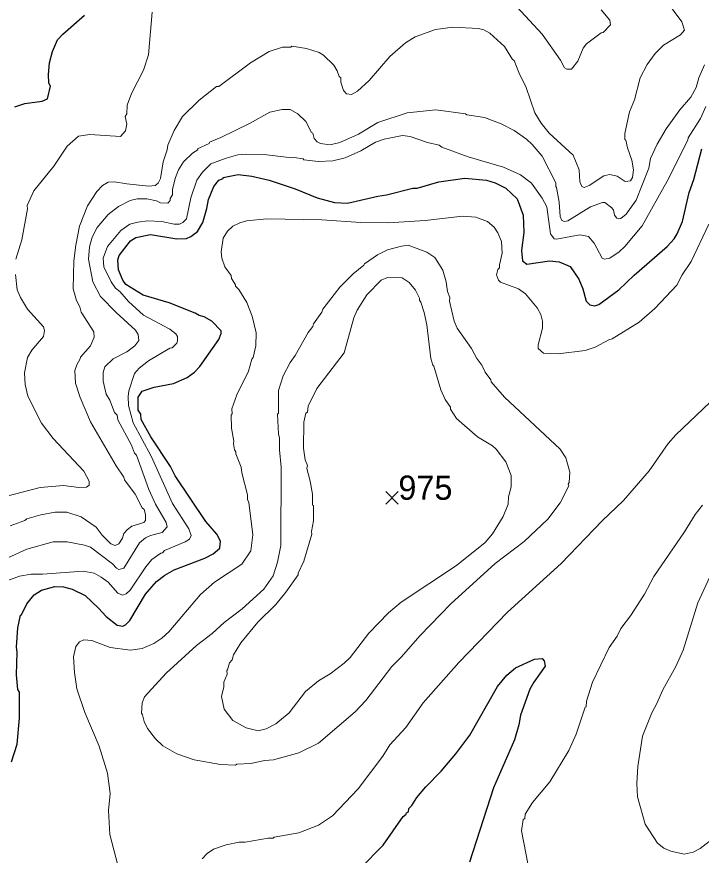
# Model space of a CAD drawing. Extents: x 265.7 to 292.1, y 7676.2 to 7704.2.
# Drawn here: x 279.102 to 281.363, y 7694.069 to 7696.84 of the extents above; entities that cross this region are included whole.
import ezdxf
from ezdxf.enums import TextEntityAlignment as Align

# ---------------------------------------------------------------- set-up
doc = ezdxf.new("R2010")
doc.units = 0
doc.header["$LTSCALE"] = 0.032
for name, color, linetype, lineweight in [('1', 7, 'Continuous', 25), ('2', 7, 'Continuous', 13), ('21', 7, 'Continuous', 25)]:
    doc.layers.add(name, color=color, linetype=linetype, lineweight=lineweight)
doc.layers.add('61', color=7, linetype='Continuous')

msp = doc.modelspace()

# ---------------------------------------------------------------- linework, layer by layer
at = {"layer": '1'}
for points in [[(279.0959, 7696.5418), (279.1286, 7696.553), (279.1861, 7696.561), (279.2036, 7696.569), (279.2132, 7696.6105), (279.2084, 7696.6209), (279.2068, 7696.6488), (279.21, 7696.6871), (279.2204, 7696.7254), (279.2371, 7696.7637), (279.2539, 7696.7828), (279.3265, 7696.8451)], [(279.5164, 7695.6019), (279.5563, 7695.6154), (279.6202, 7695.6274), (279.6648, 7695.6473), (279.6896, 7695.6657), (279.7071, 7695.684), (279.7702, 7695.7734), (279.7773, 7695.7934), (279.7773, 7695.8022), (279.7462, 7695.8341), (279.7215, 7695.8484), (279.7047, 7695.8524), (279.692, 7695.8604), (279.6058, 7695.8939), (279.5196, 7695.9202), (279.4622, 7695.9546), (279.4526, 7695.9689), (279.4382, 7696.004), (279.4366, 7696.036), (279.4406, 7696.0511), (279.4781, 7696.0998), (279.4957, 7696.1102), (279.5436, 7696.1205), (279.6313, 7696.1054), (279.6633, 7696.107), (279.6776, 7696.1133), (279.6992, 7696.1301), (279.7167, 7696.1604), (279.7303, 7696.2067), (279.7351, 7696.2354), (279.7534, 7696.2785), (279.7702, 7696.3001), (279.7845, 7696.3057), (279.7845, 7696.3081), (279.834, 7696.3184), (279.8787, 7696.3128), (279.9362, 7696.3001), (280.0223, 7696.2713), (280.0942, 7696.241), (280.1516, 7696.2259), (280.1947, 7696.2235), (280.2952, 7696.2474), (280.324, 7696.2514), (280.4101, 7696.2729), (280.4245, 7696.2737), (280.4963, 7696.2945), (280.5825, 7696.3065), (280.6543, 7696.3001), (280.683, 7696.2905), (280.7174, 7696.2729), (280.7549, 7696.2378), (280.7756, 7696.1844), (280.7772, 7696.1269), (280.7692, 7696.0679), (280.7724, 7696.0336), (280.7868, 7696.0224), (280.8618, 7696.0335), (280.8937, 7696.0304), (280.9304, 7696.0144), (280.9591, 7695.9721), (280.9719, 7695.9402), (280.9831, 7695.9003), (280.995, 7695.8875), (281.0118, 7695.8843), (281.0254, 7695.8891), (281.0916, 7695.937), (281.1419, 7695.9857), (281.2512, 7696.0806), (281.2735, 7696.1054), (281.2839, 7696.1221), (281.3015, 7696.1636), (281.323, 7696.2594), (281.339, 7696.3025), (281.3653, 7696.403)], [(279.6106, 7695.3529), (279.5451, 7695.451), (279.5132, 7695.5093), (279.5116, 7695.526), (279.5036, 7695.5396), (279.5036, 7695.5827), (279.5164, 7695.6019)], [(279.0847, 7694.3778), (279.1031, 7694.4352), (279.1118, 7694.5214), (279.1111, 7694.6076), (279.1063, 7694.6164), (279.1015, 7694.6651), (279.1039, 7694.7401), (279.1015, 7694.756), (279.1063, 7694.8199), (279.1142, 7694.8621), (279.1174, 7694.8629), (279.135, 7694.8997), (279.1597, 7694.9292), (279.1845, 7694.9451), (279.2276, 7694.9571), (279.2563, 7694.9555), (279.285, 7694.9483), (279.3281, 7694.9276), (279.3728, 7694.8853), (279.3975, 7694.8574), (279.4342, 7694.8286), (279.4526, 7694.8262), (279.4614, 7694.8302), (279.4757, 7694.8446), (279.5276, 7694.9316), (279.5635, 7694.9731), (279.5914, 7694.9946), (279.6218, 7695.0122), (279.7239, 7695.0505), (279.751, 7695.0648), (279.7726, 7695.084), (279.7758, 7695.1063), (279.763, 7695.1295), (279.7271, 7695.1718), (279.6257, 7695.3226), (279.6106, 7695.3529)], [(280.237, 7694.0251), (280.3128, 7694.1017), (280.3782, 7694.1967), (280.3886, 7694.2046), (280.3894, 7694.2086), (280.3966, 7694.2118), (280.3974, 7694.223), (280.4077, 7694.2333), (280.4237, 7694.2597), (280.4532, 7694.2948), (280.5043, 7694.3467), (280.553, 7694.4041), (280.5985, 7694.4656), (280.6902, 7694.6268), (280.7213, 7694.6643), (280.7493, 7694.6882), (280.8123, 7694.7169), (280.8378, 7694.7193), (280.8442, 7694.7113), (280.8474, 7694.693), (280.8099, 7694.6403), (280.7971, 7694.6172), (280.7668, 7694.531), (280.7612, 7694.4991), (280.7469, 7694.4496), (280.6767, 7694.2916), (280.5977, 7694.0458)]]:
    msp.add_lwpolyline(points, dxfattribs=at)
at = {"layer": '2'}
for points in [[(281.0325, 7696.8626), (281.0613, 7696.8291), (281.0637, 7696.8132), (281.0389, 7696.7876), (281.0326, 7696.7868), (280.9839, 7696.7509), (280.9735, 7696.7366), (280.9559, 7696.6935), (280.9352, 7696.6671), (280.9192, 7696.6663), (280.9121, 7696.6711), (280.8985, 7696.6967), (280.8378, 7696.7828), (280.7541, 7696.8722)], [(281.2488, 7696.8914), (281.2991, 7696.8227), (281.3078, 7696.7956), (281.2943, 7696.7797), (281.2384, 7696.7461), (281.2113, 7696.719), (281.1842, 7696.6823), (281.1618, 7696.6376), (281.1427, 7696.5658), (281.1267, 7696.5259), (281.1115, 7696.4541), (281.1115, 7696.4341), (281.1147, 7696.4325)], [(279.5491, 7696.8547), (279.5372, 7696.7142), (279.5204, 7696.6632), (279.4813, 7696.5865), (279.4669, 7696.5482), (279.4654, 7696.5187), (279.4606, 7696.5099), (279.4654, 7696.4844), (279.4614, 7696.4629), (279.4446, 7696.4437)], [(281.1124, 7696.2953), (281.0852, 7696.3128), (281.0613, 7696.3184), (281.0413, 7696.3144), (280.9927, 7696.2817), (280.9767, 7696.2753), (280.9687, 7696.2793), (280.9623, 7696.2945), (280.9599, 7696.3344), (280.94, 7696.3823), (280.861, 7696.4557), (280.8347, 7696.4884), (280.8139, 7696.5227), (280.7852, 7696.6057), (280.7604, 7696.6552), (280.7453, 7696.6959), (280.7397, 7696.6991), (280.7134, 7696.7414), (280.6647, 7696.7852), (280.6455, 7696.7964), (280.6272, 7696.8012), (280.5426, 7696.8052), (280.4852, 7696.798), (280.4181, 7696.7741), (280.3862, 7696.7541), (280.3351, 7696.7086), (280.2665, 7696.6296), (280.2274, 7696.5937), (280.2075, 7696.5833), (280.1915, 7696.5857), (280.1811, 7696.5961), (280.1731, 7696.6233), (280.1723, 7696.6376), (280.1676, 7696.6424), (280.1612, 7696.6616), (280.1492, 7696.6799), (280.1157, 7696.7134), (280.1013, 7696.7222), (280.059, 7696.735), (280.0112, 7696.7429), (280.008, 7696.7397), (279.98, 7696.739), (279.9362, 7696.7246), (279.8739, 7696.6879), (279.7694, 7696.6097), (279.7622, 7696.6089), (279.7047, 7696.5642), (279.6497, 7696.5107), (279.6218, 7696.4637), (279.6018, 7696.4158), (279.5994, 7696.3998), (279.5858, 7696.3599), (279.5771, 7696.3057), (279.5691, 7696.2897), (279.5595, 7696.2817), (279.5372, 7696.2801), (279.4654, 7696.2873), (279.4255, 7696.2945), (279.4047, 7696.2929), (279.3856, 7696.2817), (279.3664, 7696.2626), (279.3361, 7696.2147), (279.3098, 7696.1477), (279.297, 7696.0854), (279.2906, 7696.0328), (279.289, 7695.9402), (279.2994, 7695.9019), (279.3105, 7695.8812), (279.3153, 7695.8636), (279.3568, 7695.799), (279.3576, 7695.7814), (279.3457, 7695.7519), (279.3129, 7695.7152), (279.3121, 7695.7088), (279.3002, 7695.6896), (279.2946, 7695.6705), (279.2962, 7695.629), (279.3121, 7695.5811), (279.3457, 7695.5013), (279.4302, 7695.3561), (279.4558, 7695.3186), (279.4582, 7695.3098), (279.4933, 7695.2619), (279.5164, 7695.2172), (279.5228, 7695.2109), (279.5276, 7695.1949), (279.5276, 7695.175), (279.522, 7695.1686), (279.4829, 7695.1558), (279.4678, 7695.1454), (279.4558, 7695.1319), (279.451, 7695.1167), (279.439, 7695.0983), (279.4271, 7695.0928), (279.4127, 7695.0975)], [(281.3741, 7696.6807), (281.3557, 7696.6376), (281.3469, 7696.6057), (281.3286, 7696.5738), (281.2927, 7696.5323), (281.248, 7696.4692)], [(281.3789, 7696.5435), (281.3605, 7696.5036), (281.3206, 7696.4397), (281.319, 7696.4317), (281.2512, 7696.2961), (281.1682, 7696.1493), (281.1108, 7696.0806), (281.0924, 7696.0631), (281.0613, 7696.0415), (281.0437, 7696.0391), (281.0365, 7696.0423), (281.0102, 7696.0918), (280.9911, 7696.1141), (280.9623, 7696.1189), (280.8857, 7696.1046), (280.8777, 7696.1062), (280.865, 7696.1229), (280.853, 7696.2115), (280.8378, 7696.2402), (280.8027, 7696.2897), (280.766, 7696.3176), (280.7102, 7696.3424), (280.5937, 7696.3775), (280.5059, 7696.4094), (280.4979, 7696.415), (280.4596, 7696.4238), (280.4022, 7696.4437), (280.3766, 7696.4477), (280.316, 7696.4357), (280.2873, 7696.4254), (280.2394, 7696.3966), (280.1867, 7696.3735), (280.1468, 7696.3639), (280.0989, 7696.3615), (280.0511, 7696.3671), (280.0479, 7696.3703), (280.0191, 7696.3751), (280.0112, 7696.3735), (279.9282, 7696.3831), (279.8611, 7696.3855), (279.8324, 7696.3831), (279.7941, 7696.3727), (279.7438, 7696.3535), (279.7159, 7696.3264), (279.6976, 7696.2993), (279.6768, 7696.2418), (279.6632, 7696.1724), (279.6513, 7696.1604), (279.6393, 7696.1548), (279.6218, 7696.154), (279.5819, 7696.1628), (279.534, 7696.1652), (279.5021, 7696.1612), (279.4757, 7696.1541), (279.4462, 7696.1333), (279.4023, 7696.0806)], [(281.098, 7696.1732), (281.09, 7696.1716), (281.0844, 7696.174), (281.0772, 7696.1844), (281.074, 7696.2003), (281.0685, 7696.2083), (281.0453, 7696.2259), (281.0373, 7696.2259), (280.9974, 7696.2115), (280.9224, 7696.1652), (280.9113, 7696.1628), (280.9033, 7696.1668), (280.8969, 7696.1796), (280.8937, 7696.2275), (280.8857, 7696.2753), (280.8825, 7696.2793), (280.8825, 7696.2913), (280.8378, 7696.3791), (280.8051, 7696.4182), (280.786, 7696.4357), (280.7453, 7696.4645), (280.7022, 7696.486), (280.6479, 7696.5075), (280.5889, 7696.5155), (280.5841, 7696.5195), (280.4868, 7696.5323), (280.3918, 7696.5219), (280.2952, 7696.49), (280.2314, 7696.4517), (280.1692, 7696.4246), (280.1372, 7696.4166), (280.1053, 7696.4214), (280.0941, 7696.4262), (280.0846, 7696.4373), (280.0798, 7696.4557), (280.0758, 7696.4573), (280.0574, 7696.4932), (280.0311, 7696.5195), (280.0056, 7696.5331), (279.9792, 7696.5331), (279.9378, 7696.5251), (279.8715, 7696.4868), (279.7766, 7696.4405), (279.7391, 7696.4254), (279.7375, 7696.4214), (279.6992, 7696.403), (279.7, 7696.3998), (279.6824, 7696.3886), (279.6529, 7696.3599), (279.6369, 7696.3344), (279.6265, 7696.3089), (279.6162, 7696.2706), (279.6162, 7696.2514), (279.609, 7696.2394), (279.609, 7696.2323), (279.6018, 7696.2243), (279.5771, 7696.2251), (279.5643, 7696.2315), (279.5324, 7696.2378), (279.5005, 7696.2378), (279.4765, 7696.2322), (279.4382, 7696.2131), (279.4039, 7696.186), (279.368, 7696.1437), (279.3512, 7696.111), (279.3425, 7696.079), (279.3393, 7696.0391), (279.3536, 7695.9641), (279.3792, 7695.9155), (279.4302, 7695.862), (279.4949, 7695.8037), (279.5029, 7695.7894), (279.5052, 7695.7694), (279.4925, 7695.7519), (279.4654, 7695.7327), (279.4207, 7695.7096), (279.3935, 7695.6825), (279.388, 7695.6641), (279.3872, 7695.6354), (279.3975, 7695.5923), (279.4095, 7695.5731), (279.4255, 7695.5324), (279.4334, 7695.5229), (279.4358, 7695.5077), (279.4813, 7695.4239), (279.4909, 7695.3976), (279.4973, 7695.3912), (279.538, 7695.2779), (279.5611, 7695.2284), (279.5962, 7695.1678), (279.5986, 7695.1542), (279.5827, 7695.135), (279.5436, 7695.1255), (279.5276, 7695.1175), (279.5076, 7695.1015)], [(281.248, 7696.4692), (281.2177, 7696.419), (281.1961, 7696.3711), (281.1905, 7696.3392), (281.1483, 7696.2339), (281.1155, 7696.1876), (281.098, 7696.1732)], [(279.4446, 7696.4437), (279.3441, 7696.4509), (279.3058, 7696.4453), (279.2691, 7696.4126), (279.2244, 7696.3456), (279.1589, 7696.265), (279.1366, 7696.2163)], [(281.1147, 7696.4325), (281.1195, 7696.4062), (281.1339, 7696.3663), (281.1395, 7696.3344), (281.1363, 7696.3089), (281.1299, 7696.2977), (281.1124, 7696.2953)], [(279.1366, 7696.2163), (279.1374, 7696.2051), (279.119, 7696.103), (279.0991, 7696.0391)], [(281.3884, 7696.1541), (281.3302, 7696.0312), (281.3007, 7695.9865), (281.2831, 7695.953), (281.2105, 7695.8756), (281.1586, 7695.8309), (281.0693, 7695.775), (281.0581, 7695.7718), (281.0134, 7695.7479), (280.9799, 7695.7367), (280.8905, 7695.7263), (280.8426, 7695.7279), (280.8251, 7695.7431), (280.8251, 7695.7551), (280.8394, 7695.8109), (280.8386, 7695.8333), (280.8331, 7695.8556), (280.8211, 7695.878), (280.7828, 7695.9242), (280.7597, 7695.941), (280.7006, 7695.9625), (280.6934, 7695.9689), (280.687, 7695.9873), (280.6918, 7696.0048), (280.6974, 7696.0104), (280.6974, 7696.02), (280.7062, 7696.0583), (280.703, 7696.0966), (280.6918, 7696.1253), (280.6798, 7696.1445), (280.6575, 7696.1628), (280.6192, 7696.1772), (280.5745, 7696.1812), (280.4516, 7696.166), (280.3288, 7696.1588), (280.2394, 7696.1596), (280.1101, 7696.1684), (279.9282, 7696.1716), (279.8611, 7696.1652), (279.8388, 7696.1588), (279.8165, 7696.1477), (279.7981, 7696.1309), (279.7845, 7696.1078), (279.7774, 7696.0631), (279.7798, 7696.0423), (279.7893, 7696.0136), (279.8101, 7695.9849)], [(279.4023, 7696.0806), (279.388, 7696.0423), (279.3895, 7696.0136), (279.4143, 7695.9641), (279.4286, 7695.9434), (279.443, 7695.9314), (279.4717, 7695.8987)], [(279.0983, 7695.9881), (279.1031, 7695.937), (279.1142, 7695.9115), (279.1382, 7695.8732), (279.1909, 7695.8149), (279.194, 7695.803), (279.1909, 7695.783), (279.1518, 7695.7375), (279.1374, 7695.7136), (279.1278, 7695.6633), (279.1302, 7695.6242), (279.139, 7695.5859), (279.1837, 7695.4965), (279.2228, 7695.4455), (279.3241, 7695.3377), (279.3417, 7695.305), (279.3409, 7695.2915), (279.3329, 7695.2851), (279.3074, 7695.2835), (279.2563, 7695.2907), (279.1797, 7695.2835), (279.0648, 7695.2547)], [(279.8101, 7695.9849), (279.8117, 7695.9753), (279.8244, 7695.9538), (279.8244, 7695.949), (279.8356, 7695.9386), (279.8627, 7695.8955), (279.8795, 7695.8508)], [(279.4717, 7695.8987), (279.5212, 7695.854), (279.6074, 7695.8069), (279.6273, 7695.7918), (279.6329, 7695.783), (279.6337, 7695.7686), (279.6305, 7695.7607), (279.6154, 7695.7455), (279.6082, 7695.7447), (279.5372, 7695.7024), (279.5061, 7695.6785), (279.4909, 7695.6609), (279.4725, 7695.6035), (279.4701, 7695.5843), (279.4717, 7695.5556), (279.4869, 7695.4981), (279.5467, 7695.388), (279.6162, 7695.2316), (279.6712, 7695.147), (279.6784, 7695.1255), (279.6728, 7695.1135), (279.6585, 7695.1039), (279.5898, 7695.076), (279.5835, 7695.068), (279.5779, 7695.0672), (279.5483, 7695.0465), (279.5284, 7695.0217), (279.4765, 7694.9443), (279.4638, 7694.9324), (279.451, 7694.9284), (279.4358, 7694.9348), (279.4039, 7694.9707), (279.3816, 7694.9882), (279.3584, 7695.001), (279.3217, 7695.0074), (279.1877, 7694.9978), (279.1494, 7694.9978), (279.1111, 7694.9914), (279.0728, 7694.9763)], [(279.8795, 7695.8508), (279.8931, 7695.795), (279.8915, 7695.7519), (279.8835, 7695.7136), (279.8787, 7695.708), (279.8675, 7695.6689), (279.8292, 7695.5907), (279.8125, 7695.5436), (279.8141, 7695.5276), (279.8101, 7695.5229), (279.8117, 7695.4806), (279.8196, 7695.4375), (279.8181, 7695.4279), (279.8212, 7695.4088), (279.826, 7695.4024), (279.826, 7695.3952), (279.8436, 7695.3513), (279.8452, 7695.3322), (279.8643, 7695.2603), (279.8643, 7695.2444), (279.8691, 7695.234), (279.8819, 7695.1279), (279.8755, 7695.0752), (279.8452, 7695.0305), (279.7558, 7694.9707), (279.7095, 7694.9308), (279.6042, 7694.8071), (279.5819, 7694.7863), (279.5547, 7694.7688), (279.5164, 7694.752), (279.4781, 7694.7464), (279.4111, 7694.7552), (279.3505, 7694.7784), (279.3233, 7694.78), (279.3098, 7694.7736), (279.297, 7694.7584), (279.2898, 7694.7241), (279.293, 7694.673), (279.301, 7694.6188), (279.3273, 7694.5406), (279.3744, 7694.4289), (279.4023, 7694.3395), (279.4111, 7694.2725), (279.4055, 7694.2166), (279.4095, 7694.1368), (279.4358, 7694.0363)], [(279.7151, 7694.0562), (279.7311, 7694.0746), (279.7518, 7694.0881), (279.7941, 7694.1025), (279.8372, 7694.1121), (279.8564, 7694.1121), (279.933, 7694.1248), (279.9497, 7694.1248), (279.9521, 7694.128), (280.0335, 7694.1424), (280.0989, 7694.1679), (280.1452, 7694.199), (280.2298, 7694.2876), (280.3112, 7694.3961), (280.3343, 7694.4336), (280.387, 7694.4903), (280.4444, 7694.5725), (280.5626, 7694.7057), (280.7229, 7694.8717), (280.9001, 7695.0329), (281.0357, 7695.1734), (281.1068, 7695.2412), (281.1913, 7695.3393), (281.2544, 7695.4295), (281.2791, 7695.4582), (281.4379, 7695.609)], [(281.3677, 7695.2252), (281.3438, 7695.1949), (281.3086, 7695.1375), (281.2065, 7694.9898), (281.1754, 7694.9316), (281.1299, 7694.8598), (281.098, 7694.8175), (281.0852, 7694.7927), (281.0597, 7694.7552), (281.0038, 7694.6411), (280.9839, 7694.5773), (280.9831, 7694.5589), (280.9799, 7694.5581), (280.9504, 7694.4688), (280.9264, 7694.4145), (280.8634, 7694.3116), (280.8059, 7694.2429), (280.782, 7694.2038), (280.7804, 7694.1903), (280.7756, 7694.1871), (280.7692, 7694.1496), (280.8043, 7693.9676)], [(279.1813, 7695.1941), (279.1358, 7695.1805), (279.1286, 7695.1749), (279.0807, 7695.1574)], [(279.4127, 7695.0975), (279.3848, 7695.1263), (279.3648, 7695.1534), (279.3153, 7695.1869), (279.2675, 7695.2021), (279.2292, 7695.2029), (279.1813, 7695.1941)], [(279.3265, 7695.0936), (279.2691, 7695.1047), (279.2228, 7695.1047), (279.135, 7695.08), (279.0728, 7695.0521)], [(279.5076, 7695.1015), (279.4558, 7695.017), (279.4398, 7695.013), (279.4318, 7695.0169), (279.4183, 7695.0321), (279.3457, 7695.0864), (279.3265, 7695.0936)], [(281.398, 7695.0034), (281.3525, 7694.9029), (281.3039, 7694.7465), (281.2799, 7694.6922), (281.2368, 7694.6156), (281.2161, 7694.5677), (281.2001, 7694.539), (281.1698, 7694.4616), (281.1538, 7694.3618), (281.1507, 7694.306), (281.153, 7694.2613), (281.1778, 7694.1711), (281.2185, 7694.1081), (281.24, 7694.0921), (281.2624, 7694.0817), (281.3071, 7694.0722), (281.3366, 7694.0786), (281.3597, 7694.0905), (281.414, 7694.1328)]]:
    msp.add_lwpolyline(points, dxfattribs=at)
for points in [[(280.3947, 7696.0845), (280.3728, 7696.0821), (280.3272, 7696.0695), (280.2936, 7696.0527), (280.2505, 7696.0232), (280.249, 7696.0184), (280.2138, 7695.9905), (280.1691, 7695.9466), (280.1133, 7695.8732), (280.1101, 7695.8636), (280.083, 7695.8253), (280.0798, 7695.8157), (280.0646, 7695.7966), (280.0223, 7695.72), (280.0056, 7695.6976), (279.9824, 7695.6529), (279.9665, 7695.6051), (279.9665, 7695.5292), (279.9641, 7695.5269), (279.9673, 7695.4598), (279.9705, 7695.4487), (279.9697, 7695.4088), (279.976, 7695.3513), (279.9745, 7695.0928), (279.9633, 7695.0369), (279.9489, 7694.9922), (279.9186, 7694.9475), (279.8468, 7694.8829), (279.7869, 7694.8374), (279.7478, 7694.8015), (279.696, 7694.7616), (279.5954, 7694.6706), (279.5244, 7694.5916), (279.5164, 7694.5725), (279.514, 7694.5382), (279.518, 7694.5326), (279.5228, 7694.5103), (279.534, 7694.4879), (279.5611, 7694.4528), (279.585, 7694.4305), (279.6313, 7694.4033), (279.6888, 7694.3842), (279.775, 7694.369), (279.8252, 7694.3666), (279.8292, 7694.3698), (279.8739, 7694.3714), (279.9218, 7694.3818), (279.9505, 7694.3842), (280.0335, 7694.4065), (280.0989, 7694.4392), (280.2202, 7694.5422), (280.2553, 7694.5805), (280.3415, 7694.6922), (280.3734, 7694.7241), (280.4333, 7694.7935), (280.5362, 7694.8997), (280.6822, 7695.0329), (280.7788, 7695.1055), (280.8562, 7695.1797), (280.8969, 7695.2332), (280.9256, 7695.2891), (280.924, 7695.2946), (280.9272, 7695.3002), (280.9296, 7695.3345), (280.916, 7695.3816), (280.8969, 7695.4104), (280.7134, 7695.5827), (280.6695, 7695.633), (280.6679, 7695.6402), (280.6495, 7695.6657), (280.6384, 7695.688), (280.6216, 7695.7104), (280.6048, 7695.7439), (280.557, 7695.8109), (280.5474, 7695.8333), (280.5314, 7695.9003), (280.533, 7695.9115), (280.525, 7695.9322), (280.5203, 7695.9641), (280.5099, 7696.0024), (280.4828, 7696.0447), (280.4572, 7696.0623)], [(280.375, 7695.9769), (280.3982, 7695.9617), (280.4197, 7695.9362), (280.4325, 7695.9099), (280.4325, 7695.9035), (280.4373, 7695.8971), (280.4484, 7695.862), (280.4564, 7695.8221), (280.47, 7695.7104), (280.4764, 7695.688), (280.4804, 7695.6856), (280.5027, 7695.6067), (280.5171, 7695.5747), (280.5346, 7695.5492), (280.5354, 7695.5428), (280.5546, 7695.5125), (280.624, 7695.4518), (280.6735, 7695.4215), (280.6862, 7695.4103), (280.7174, 7695.3689), (280.7357, 7695.3234), (280.7357, 7695.2859), (280.7269, 7695.2532), (280.7261, 7695.2284), (280.7086, 7695.1885), (280.6735, 7695.1311), (280.6495, 7695.1023), (280.5554, 7695.0257), (280.3718, 7694.9052), (280.3303, 7694.8701), (280.2649, 7694.8031), (280.2035, 7694.7217), (280.1843, 7694.7034), (280.1372, 7694.6682), (280.0989, 7694.6451), (280.0566, 7694.61), (280.0016, 7694.5398), (279.9585, 7694.5031), (279.9266, 7694.4863), (279.9002, 7694.4799), (279.8596, 7694.4895), (279.8165, 7694.5142), (279.7877, 7694.5509), (279.7782, 7694.5932), (279.7861, 7694.6252), (279.7861, 7694.6411), (279.7973, 7694.6674), (279.7957, 7694.6794), (279.7989, 7694.6818), (279.8053, 7694.7042), (279.8133, 7694.7145), (279.8181, 7694.7313), (279.842, 7694.7704), (279.8986, 7694.839), (279.9577, 7694.8973), (279.9912, 7694.938), (280.0319, 7694.9954), (280.0319, 7695.001), (280.0511, 7695.0401), (280.0766, 7695.1295), (280.0758, 7695.1382), (280.083, 7695.1742), (280.083, 7695.2244), (280.079, 7695.226), (280.079, 7695.2619), (280.071, 7695.305), (280.0606, 7695.3465), (280.0622, 7695.3569), (280.055, 7695.3752), (280.0495, 7695.4135), (280.0511, 7695.4997), (280.0574, 7695.53), (280.0622, 7695.5332), (280.0646, 7695.5524), (280.0933, 7695.6114), (280.1835, 7695.7287), (280.2162, 7695.8452), (280.2266, 7695.87), (280.2585, 7695.921), (280.3056, 7695.9697), (280.3272, 7695.9777)]]:
    msp.add_lwpolyline(points, close=True, dxfattribs=at)
at = {"layer": '21'}
for p, q in [((280.321, 7695.2703), (280.3622, 7695.2291)), ((280.3622, 7695.2703), (280.321, 7695.2291))]:
    msp.add_line(p, q, dxfattribs=at)

# ---------------------------------------------------------------- texts
at = {"layer": '61'}
msp.add_text('975', height=0.08, dxfattribs=at).set_placement((280.4522, 7695.2435), align=Align.CENTER)

doc.saveas('drawing.dxf')
